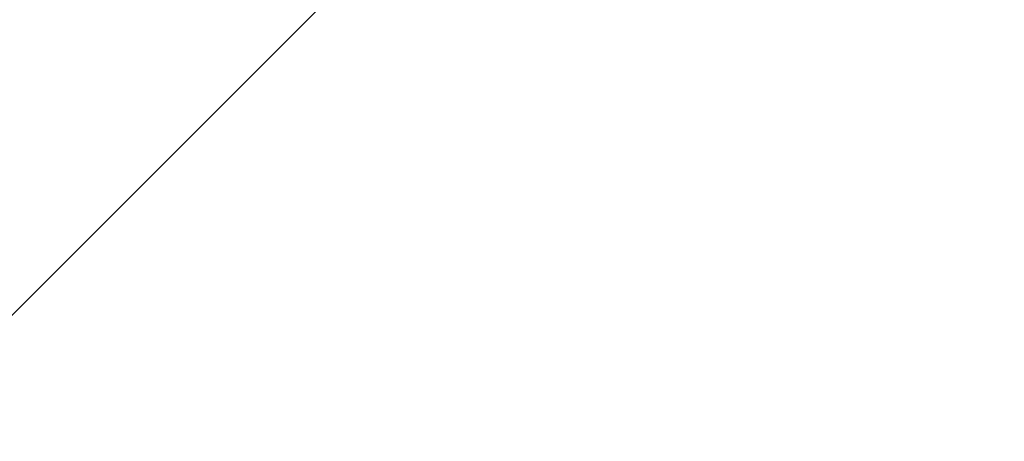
# Model space of a CAD drawing. Header units: millimetres. Extents: x -14064 to 10606674, y -83552 to 74051.
# Tile 274 of 656: x 25254 to 25338, y -26028 to -25992. Entities that reach past the tile are written whole.
import ezdxf

# ---------------------------------------------------------------- set-up
doc = ezdxf.new("R2010")
doc.units = ezdxf.units.MM

msp = doc.modelspace()

# ---------------------------------------------------------------- hatches: boundary and pattern name
at = {"lineweight": 9}
h = msp.add_hatch(dxfattribs=at)
h.set_pattern_fill('ANSI33', color=256, scale=50)
h.set_pattern_definition([(45, (-84081.94, 20679.62), (-224.5064, 224.5064), []), (45, (-83857.43, 20679.62), (-224.5064, 224.5064), [158.75, -79.375])])
h.paths.add_polyline_path([(25495.04788, -25693.42121), (25061.04788, -25687.62166), (25061.04788, -25617.3544), (24926.40041, -25617.3544, -1), (24905.69535, -25617.3544), (24771.04788, -25617.3544), (24771.04788, -25883.13168), (24871.04788, -25883.13168), (24871.04788, -25893.13168), (24771.04788, -25893.13168), (24771.04788, -26053.13168), (24871.04788, -26053.13168), (24871.04788, -26063.13166), (25049.06221, -26063.13168, -0.41421352), (25046.06221, -26060.13168), (25046.06221, -26057.13168), (25092.46221, -26057.13168), (25092.46221, -26047.13168), (25217.54925, -26047.13168), (25217.54925, -26045.13168), (25377.54925, -26045.13168), (25495.32415, -26047.13168)])
h.paths.add_polyline_path([(25495.33665, -26063.13168), (25106.06221, -26063.13168), (25106.06221, -26097.13168), (25095.04787, -26097.1342), (25095.04784, -26240.42118), (25095.04771, -26502.06449), (25495.67948, -26502.06449)])
edge = h.paths.add_edge_path()
edge.add_line((25061.04788, -24496.63269), (25057.54788, -24496.63269))
edge.add_arc((25057.54788, -24493.13269), 3.5, 180, 270, ccw=False)
edge.add_line((25054.04788, -24493.13269), (25054.04788, -24477.13269))
edge.add_arc((25047.04788, -24477.13269), 7, 0, 90)
edge.add_line((25047.04788, -24470.13269), (25003.04788, -24470.13269))
edge.add_arc((25003.04788, -24468.13269), 2, 180, 270, ccw=False)
edge.add_line((25001.04788, -24468.13269), (25001.04788, -24465.13269))
edge.add_arc((25003.04788, -24465.13269), 2, 90, 180, ccw=False)
edge.add_line((25003.04788, -24463.13269), (24911.04788, -24463.13269))
edge.add_line((24911.04788, -24463.13269), (24911.04788, -24763.13269))
edge.add_line((24911.04788, -24763.13269), (24771.04788, -24763.13269))
edge.add_line((24771.04788, -24763.13269), (24771.04788, -25617.3544))
edge.add_line((24771.04788, -25617.3544), (24905.69535, -25617.3544))
edge.add_arc((24916.04788, -25617.3544), 10.35253, 0, 180, ccw=False)
edge.add_line((24926.40041, -25617.3544), (25061.04788, -25617.3544))
edge.add_line((25061.04788, -25617.3544), (25061.04788, -25112.1659))
edge.add_line((25061.04788, -25112.1659), (25013.5476, -25112.1659))
edge.add_line((25013.5476, -25112.1659), (25013.5476, -25109.02554))
edge.add_line((25013.5476, -25109.02554), (25061.04788, -25109.02554))
edge.add_line((25061.04788, -25109.02554), (25061.04788, -24496.63269))

doc.saveas('drawing.dxf')
